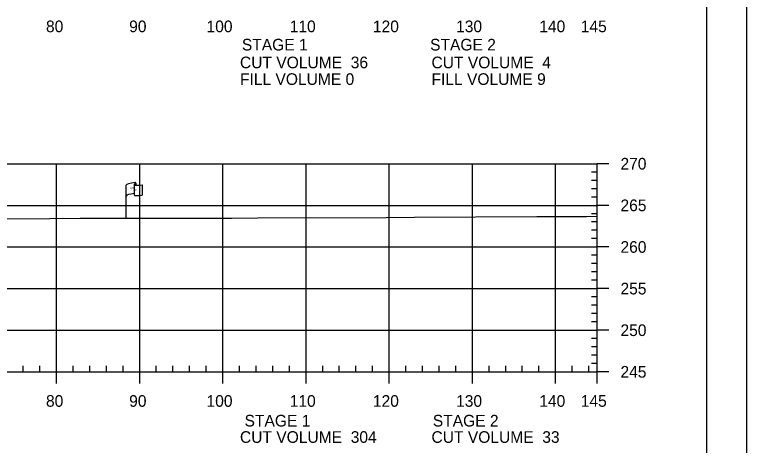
# Model space of a CAD drawing. Extents: x 1365647 to 1367999, y 387113 to 400173.
# Drawn here: x 1365969.1 to 1366057, y 394732.4 to 394784.1 of the extents above; entities that cross this region are included whole.
import ezdxf

# ---------------------------------------------------------------- set-up
doc = ezdxf.new("R2010")
doc.units = 0
for name, color, linetype in [('E_Existing ROW', 7, 'Continuous'), ('R_Axis', 7, 'Continuous'), ('R_Axis Annot', 7, 'Continuous'), ('R_Border', 7, 'Continuous'), ('R_Exist Surface', 7, 'Continuous'), ('R_Grid', 7, 'Continuous'), ('R_No Plot', 7, 'Continuous')]:
    doc.layers.add(name, color=color, linetype=linetype)

msp = doc.modelspace()

# ---------------------------------------------------------------- linework, layer by layer
at = {"layer": 'E_Existing ROW'}
for p, q in [((1365983.453, 394763.709), (1365983.453, 394763.695)), ((1365983.453, 394763.695), (1365983.453, 394762.468)), ((1365983.62, 394763.865), (1365983.62, 394763.624)), ((1365984.388, 394763.671), (1365984.388, 394762.431)), ((1365982.457, 394759.663), (1365982.457, 394763.614))]:
    msp.add_line(p, q, dxfattribs=at)
for centre, radius, start, end in [((1365983.531, 394763.709), 0.078, 88.6458, 274.28284), ((1365983.542, 394763.865), 0.0783, 263.07118, 93.95638), ((1365983.531, 394762.468), 0.0783, 180, 273.95638)]:
    msp.add_arc(centre, radius, start, end, dxfattribs=at)
for centre, major_axis, ratio, start_param, end_param in [((1365984.04, 394763.658), (-1.582, -0.043), 0.19887, 5.030368, 6.283185), ((1365984.747, 394763.773), (-1.227, -0.134), 0.052933, 0.159456, 1.268315), ((1365984.034, 394762.339), (-1.582, -0.043), 0.19887, 5.083035, 6.194897), ((1365984.747, 394762.533), (-1.227, -0.134), 0.052933, 0.159456, 1.268315)]:
    msp.add_ellipse(centre, major_axis=major_axis, ratio=ratio, start_param=start_param, end_param=end_param, dxfattribs=at)
at = {"layer": 'R_Axis'}
for p, q in [((1366039.095, 394741.209), (1366039.095, 394766.209)), ((1366040.495, 394766.209), (1366039.095, 394766.209)), ((1366039.095, 394765.209), (1366038.395, 394765.209)), ((1366039.095, 394764.209), (1366038.395, 394764.209)), ((1366039.095, 394763.209), (1366038.395, 394763.209)), ((1366039.095, 394762.209), (1366038.395, 394762.209)), ((1366040.495, 394761.209), (1366039.095, 394761.209)), ((1366039.095, 394760.209), (1366038.395, 394760.209)), ((1366039.095, 394759.209), (1366038.395, 394759.209)), ((1366039.095, 394758.209), (1366038.395, 394758.209)), ((1366039.095, 394757.209), (1366038.395, 394757.209)), ((1366040.495, 394756.209), (1366039.095, 394756.209)), ((1366039.095, 394755.209), (1366038.395, 394755.209)), ((1366039.095, 394754.209), (1366038.395, 394754.209)), ((1366039.095, 394753.209), (1366038.395, 394753.209)), ((1366039.095, 394752.209), (1366038.395, 394752.209)), ((1366040.495, 394751.209), (1366039.095, 394751.209)), ((1366039.095, 394750.209), (1366038.395, 394750.209)), ((1366039.095, 394749.209), (1366038.395, 394749.209)), ((1366039.095, 394748.209), (1366038.395, 394748.209)), ((1366039.095, 394747.209), (1366038.395, 394747.209)), ((1366040.495, 394746.209), (1366039.095, 394746.209)), ((1366039.095, 394745.209), (1366038.395, 394745.209)), ((1366039.095, 394744.209), (1366038.395, 394744.209)), ((1366039.095, 394743.209), (1366038.395, 394743.209)), ((1365970.095, 394741.209), (1365970.095, 394741.909)), ((1365972.095, 394741.209), (1365972.095, 394741.909)), ((1365976.095, 394741.209), (1365976.095, 394741.909)), ((1365978.095, 394741.209), (1365978.095, 394741.909)), ((1365980.095, 394741.209), (1365980.095, 394741.909)), ((1365982.095, 394741.209), (1365982.095, 394741.909)), ((1365986.095, 394741.209), (1365986.095, 394741.909)), ((1365988.095, 394741.209), (1365988.095, 394741.909)), ((1365990.095, 394741.209), (1365990.095, 394741.909)), ((1365992.095, 394741.209), (1365992.095, 394741.909)), ((1365996.095, 394741.209), (1365996.095, 394741.909)), ((1365998.095, 394741.209), (1365998.095, 394741.909)), ((1366000.095, 394741.209), (1366000.095, 394741.909)), ((1366002.095, 394741.209), (1366002.095, 394741.909)), ((1366006.095, 394741.209), (1366006.095, 394741.909)), ((1366008.095, 394741.209), (1366008.095, 394741.909)), ((1366010.095, 394741.209), (1366010.095, 394741.909)), ((1366012.095, 394741.209), (1366012.095, 394741.909)), ((1366016.095, 394741.209), (1366016.095, 394741.909)), ((1366018.095, 394741.209), (1366018.095, 394741.909)), ((1366020.095, 394741.209), (1366020.095, 394741.909)), ((1366022.095, 394741.209), (1366022.095, 394741.909)), ((1366026.095, 394741.209), (1366026.095, 394741.909)), ((1366028.095, 394741.209), (1366028.095, 394741.909)), ((1366030.095, 394741.209), (1366030.095, 394741.909)), ((1366032.095, 394741.209), (1366032.095, 394741.909)), ((1366036.095, 394741.209), (1366036.095, 394741.909)), ((1366038.095, 394741.209), (1366038.095, 394741.909)), ((1366039.095, 394742.209), (1366038.395, 394742.209)), ((1365749.095, 394741.209), (1366039.095, 394741.209)), ((1365974.095, 394739.809), (1365974.095, 394741.209)), ((1365984.095, 394739.809), (1365984.095, 394741.209)), ((1365994.095, 394739.809), (1365994.095, 394741.209)), ((1366004.095, 394739.809), (1366004.095, 394741.209)), ((1366014.095, 394739.809), (1366014.095, 394741.209)), ((1366024.095, 394739.809), (1366024.095, 394741.209)), ((1366034.095, 394739.809), (1366034.095, 394741.209)), ((1366039.095, 394739.809), (1366039.095, 394741.209)), ((1366040.495, 394741.209), (1366039.095, 394741.209))]:
    msp.add_line(p, q, dxfattribs=at)
at = {"layer": 'R_Border'}
msp.add_line((1366052.275, 394630.209), (1366052.275, 394835.669), dxfattribs=at)
at = {"layer": 'R_Exist Surface'}
msp.add_lwpolyline([(1365957.724, 394759.605), (1365973.311, 394759.648), (1365976.962, 394759.668), (1365994.249, 394759.654), (1365995.146, 394759.658), (1365998.285, 394759.697), (1366013.741, 394759.757), (1366017.117, 394759.774), (1366031.847, 394759.853), (1366037.792, 394759.882), (1366039.095, 394759.909)], dxfattribs=at)
at = {"layer": 'R_Grid'}
for p, q in [((1365749.095, 394766.209), (1366039.095, 394766.209)), ((1365749.095, 394766.209), (1366039.095, 394766.209)), ((1365974.095, 394741.209), (1365974.095, 394766.209)), ((1365974.095, 394741.209), (1365974.095, 394766.209)), ((1365984.095, 394741.209), (1365984.095, 394766.209)), ((1365984.095, 394741.209), (1365984.095, 394766.209)), ((1365994.095, 394741.209), (1365994.095, 394766.209)), ((1365994.095, 394741.209), (1365994.095, 394766.209)), ((1366004.095, 394741.209), (1366004.095, 394766.209)), ((1366004.095, 394741.209), (1366004.095, 394766.209)), ((1366014.095, 394741.209), (1366014.095, 394766.209)), ((1366014.095, 394741.209), (1366014.095, 394766.209)), ((1366024.095, 394741.209), (1366024.095, 394766.209)), ((1366024.095, 394741.209), (1366024.095, 394766.209)), ((1366034.095, 394741.209), (1366034.095, 394766.209)), ((1366034.095, 394741.209), (1366034.095, 394766.209)), ((1366039.095, 394741.209), (1366039.095, 394766.209)), ((1366039.095, 394741.209), (1366039.095, 394766.209)), ((1365749.095, 394761.209), (1366039.095, 394761.209)), ((1365749.095, 394761.209), (1366039.095, 394761.209)), ((1365749.095, 394756.209), (1366039.095, 394756.209)), ((1365749.095, 394756.209), (1366039.095, 394756.209)), ((1365749.095, 394751.209), (1366039.095, 394751.209)), ((1365749.095, 394751.209), (1366039.095, 394751.209)), ((1365749.095, 394746.209), (1366039.095, 394746.209)), ((1365749.095, 394746.209), (1366039.095, 394746.209)), ((1365749.095, 394741.209), (1366039.095, 394741.209)), ((1365749.095, 394741.209), (1366039.095, 394741.209))]:
    msp.add_line(p, q, dxfattribs=at)
at = {"layer": 'R_No Plot'}
msp.add_lwpolyline([(1365723.687, 394839.563), (1366057.027, 394839.563), (1366057.027, 394626.226), (1365723.687, 394626.226)], close=True, dxfattribs=at)

# ---------------------------------------------------------------- texts
at = {"layer": 'E_Existing ROW'}
for s, height, rotation, p in [('R ', 0.2, 9.98841, (1365982.977, 394763.116)), (' O', 0.2, 9.98841, (1365983.123, 394763.161)), ('W', 0.2, 351.17882, (1365983.452, 394762.992)), ('DWB 11-9-07', 0.001, 90, (1365983.62, 394763.625)), ('DWB 11-9-07', 0.001, 5.07169, (1365984.378, 394762.431)), ('DWB 11-9-07', 0.001, 90, (1365982.457, 394759.664))]:
    msp.add_text(s, height=height, rotation=rotation, dxfattribs=at).set_placement(p)
at = {"layer": 'R_Axis Annot'}
for s, p in [('80', (1365972.833, 394782.009)), ('90', (1365982.833, 394782.009)), ('100', (1365992.133, 394782.009)), ('110', (1366002.133, 394782.009)), ('120', (1366012.133, 394782.009)), ('130', (1366022.133, 394782.009)), ('140', (1366032.133, 394782.009)), ('145', (1366037.121, 394782.009)), ('STAGE 1', (1365996.381, 394779.812)), ('STAGE 2', (1366019.009, 394779.812)), ('CUT VOLUME  36', (1365996.152, 394777.675)), ('CUT VOLUME  4', (1366019.178, 394777.675)), ('FILL VOLUME 0', (1365996.152, 394775.675)), ('FILL VOLUME 9', (1366019.178, 394775.675)), ('270', (1366041.895, 394765.509)), ('265', (1366041.895, 394760.509)), ('260', (1366041.895, 394755.509)), ('255', (1366041.895, 394750.509)), ('250', (1366041.895, 394745.509)), ('245', (1366041.895, 394740.509)), ('80', (1365972.833, 394737.009)), ('90', (1365982.833, 394737.009)), ('100', (1365992.133, 394737.009)), ('110', (1366002.133, 394737.009)), ('120', (1366012.133, 394737.009)), ('130', (1366022.133, 394737.009)), ('140', (1366032.133, 394737.009)), ('145', (1366037.121, 394737.009)), ('STAGE 1', (1365996.705, 394734.64)), ('STAGE 2', (1366019.334, 394734.64)), ('CUT VOLUME  304', (1365996.152, 394732.675)), ('CUT VOLUME  33', (1366019.178, 394732.675))]:
    msp.add_text(s, height=1.4, dxfattribs=at).set_placement(p)

doc.saveas('drawing.dxf')
